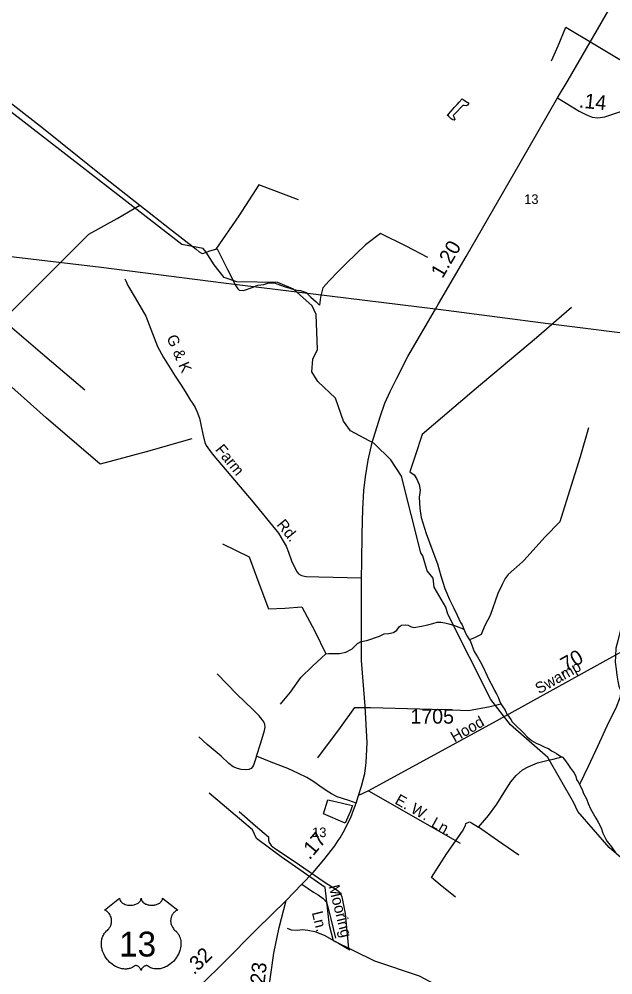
# Model space of a CAD drawing. Extents: x 2206922 to 2357709, y 510027 to 673830.
# Drawn here: x 2325457 to 2330532, y 602473 to 610640 of the extents above; entities that cross this region are included whole.
import ezdxf

# ---------------------------------------------------------------- set-up
doc = ezdxf.new("R2010")
doc.units = 0
for name, color, linetype in [('Exist Boundary Political City Limit New', 7, 'Continuous'), ('Exist Hydrographic Creek Single Shore', 7, 'Continuous'), ('Exist Hydrographic Misc Water Feature', 7, 'Continuous'), ('Exist Road Non-System Type 51', 7, 'Continuous'), ('Exist Road Non-System Type 51 Label', 7, 'Continuous'), ('Exist Road Primary US Attributed', 7, 'Continuous'), ('Exist Road Primary US Label', 7, 'Continuous'), ('Exist Road Primary US Mileage Tenths English Label', 7, 'Continuous'), ('Exist Road Primary US Shield CELL', 7, 'Continuous'), ('Exist Road Primary US Shield Number Label', 7, 'Continuous'), ('Exist Road Secondary Mileage Hundredths English Label', 7, 'Continuous'), ('Exist Road Secondary Type 51 Attributed', 7, 'Continuous'), ('Exist Road Secondary Type 51 Label', 7, 'Continuous'), ('Exist Road Secondary Type 51 Number Label', 7, 'Continuous'), ('Exist Utilities Electrical Transmission Line', 7, 'Continuous'), ('Map Preparation Boundary City Limit Buffer Line', 7, 'Continuous')]:
    doc.layers.add(name, color=color, linetype=linetype)

msp = doc.modelspace()

# ---------------------------------------------------------------- linework, layer by layer
at = {"layer": 'Exist Boundary Political City Limit New'}
msp.add_lwpolyline([(2328254.8, 603795.7), (2328242.5, 603770.1), (2328058.5, 603847.9), (2328097, 603968.7), (2328135.5, 603959.6), (2328184.8, 603948.1), (2328210, 603942.1), (2328255.2, 603931.4), (2328307, 603919.2), (2328299.2, 603898.8), (2328288.8, 603872.8), (2328278, 603846.9), (2328266.8, 603821.2), (2328254.8, 603795.7)], dxfattribs=at)
at = {"layer": 'Exist Hydrographic Creek Single Shore'}
for points in [[(2330879.5, 603234.6), (2330501.4, 603560.6), (2330231.4, 603868), (2330197.5, 603942.2), (2329976.5, 604330.3), (2329657.4, 604609.4), (2329488.5, 604825.8), (2329122.4, 605555.9), (2329104.4, 605614.2), (2329003.3, 605787.4), (2328994.5, 605862.5), (2328943.4, 605926), (2328908.4, 606052.6), (2328891.3, 606078.2), (2328726.5, 606734.4), (2328633.4, 606875.1), (2328490.5, 607013.6), (2328289.3, 607120.4), (2328230.5, 607203.3), (2328161.4, 607400.7), (2328009.4, 607542.3), (2327958.4, 607625.5), (2327966.3, 607734.1), (2328006.3, 607817.7), (2327995.5, 608115.9), (2327961.4, 608190.1), (2327801.3, 608331.2), (2327667.4, 608388.2), (2327317.4, 608393.7), (2327209.3, 608432), (2327124.4, 608540.1), (2327056.3, 608649), (2327031.3, 608680.8), (2326848.4, 608712.7), (2325193.2, 609994.5)], [(2330983.5, 600534.7), (2330925.5, 600542.2), (2330547.5, 600822.3), (2330210.4, 601169.6), (2329763.4, 601712.7), (2329619.5, 601920.2), (2329459.3, 602110.6), (2329232.3, 602275.3), (2328880.5, 602461.4), (2328496.4, 602590.1), (2328144.3, 602763), (2328109.5, 602896.1), (2328072.4, 603219.6), (2327695.5, 603483.2), (2327485.3, 603638.8), (2327451.5, 603712.9), (2327081.3, 604026.1)]]:
    msp.add_lwpolyline(points, dxfattribs=at)
at = {"layer": 'Exist Hydrographic Misc Water Feature'}
for points in [[(2330006.4, 610283.8), (2330063, 610412.3), (2330129.9, 610570.9), (2330376.9, 610423.5), (2330662.6, 610250.7), (2330795.5, 610168.3), (2331119.4, 610155.6), (2331361.6, 610142.3), (2331545.9, 610128.4)], [(2324978.5, 609588.1), (2325126.6, 609783.6), (2325286.3, 609997.2), (2325664.8, 609705.5), (2326114.7, 609344.5), (2326489.6, 609050.5)], [(2329201.2, 609911.4), (2329219, 609931.4), (2329244.4, 609959.6), (2329260.4, 609945.8), (2329272.7, 609937.9), (2329286.7, 609930.1), (2329296.9, 609924.6), (2329296.9, 609914.4), (2329289.1, 609904.2), (2329280.9, 609898.2), (2329261.3, 609901.9), (2329249.2, 609901.7), (2329231.3, 609885.7), (2329201.8, 609851.2), (2329168.2, 609815), (2329174.3, 609799), (2329180.7, 609783.1), (2329176.8, 609775.1), (2329164.7, 609779), (2329150.1, 609788.9), (2329138.6, 609798.7), (2329130.2, 609806.5), (2329115.9, 609818.3), (2329126.3, 609826.5), (2329167.5, 609873), (2329175.1, 609883.2), (2329201.2, 609911.4)], [(2327844.8, 609095.2), (2327507.4, 609223.4), (2327334.4, 608957.8), (2327139.2, 608673.7)], [(2325316.9, 608066.3), (2326052.6, 608801.9), (2326295.2, 608936.6), (2326489.6, 609050.5)], [(2326489.6, 609050.5), (2326743.4, 608849.7), (2326969.8, 608674.1), (2326995.8, 608652.3), (2327015.9, 608640.4), (2327027.6, 608636.6), (2327085.9, 608659), (2327139.2, 608673.7)], [(2328949.2, 608603.3), (2328764.4, 608699.3), (2328545.6, 608806.8), (2328416.2, 608711.5), (2328256.1, 608553.9), (2328182.7, 608483), (2328108, 608404.2), (2328054.1, 608343.8), (2328031.6, 608263.7), (2328024, 608195.4)], [(2327139.2, 608673.7), (2327149.4, 608675.8), (2327239.4, 608498.9), (2327310.4, 608361.6), (2327327, 608336), (2327335, 608327.9), (2327341.1, 608324.2), (2327375, 608320.7), (2327456.8, 608349.3), (2327496.4, 608365.7), (2327548.5, 608372.5), (2327582.1, 608382.8), (2327614.3, 608386.9), (2327636.4, 608385.2), (2327668.4, 608375.5), (2327722.7, 608356.4), (2327770.5, 608340.6), (2327796.6, 608331), (2327834.9, 608323.2), (2327862.8, 608319.9), (2327894.8, 608310.2), (2327911.4, 608302.4), (2327949.3, 608264.7), (2327995.9, 608225.2), (2328019.9, 608201.3), (2328024, 608195.4)], [(2330177.4, 608174.8), (2329878.1, 607917.7), (2329347, 607470), (2328901.6, 607091.3), (2328841.9, 606906.9), (2328796.6, 606772.5)], [(2326019, 607468.3), (2325675.7, 607760.5), (2325316.9, 608066.3)], [(2326932.7, 607054.2), (2326544.3, 606942.4), (2326149.6, 606838), (2325687.4, 607233.1), (2325283.9, 607592.3), (2325045.8, 607803.7)], [(2330324.2, 607146.9), (2330252.7, 606898.2), (2330162.3, 606609.3), (2330079, 606344.4), (2329954.1, 606215.2), (2329770.6, 606013.2), (2329760.6, 606003.4)], [(2331137.9, 606973.4), (2331096.5, 606687.2), (2331055.9, 606396.9), (2330906.2, 606197.6), (2330770, 606020.2), (2330696.6, 605757.5), (2330592.7, 605410.6), (2330575.4, 605328.4), (2330556.2, 605266), (2330553.1, 605195.9), (2330551.6, 605144.3), (2330560.3, 605086.2), (2330564.8, 605034.4), (2330575.4, 604982.5), (2330583.6, 604940.7), (2330595.9, 604904.8), (2330596.3, 604886.9), (2330592.7, 604848.9), (2330557.4, 604752.5), (2330493.2, 604629.9), (2330403.4, 604428.9), (2330321.2, 604254.3), (2330246.9, 604099.6)], [(2328796.6, 606772.5), (2328833.1, 606744.8), (2328853.8, 606715.3), (2328876.2, 606663.2), (2328884.4, 606613.4), (2328877.4, 606555.6), (2328882.3, 606457.5), (2328893, 606381.7), (2328936.5, 606244.2), (2328992.2, 606091.1), (2329033.2, 605985.5), (2329060.3, 605881.7), (2329095.4, 605774.2), (2329136.4, 605680.8), (2329169, 605611), (2329201.8, 605547.7), (2329230.7, 605483.7), (2329243.2, 605464), (2329259.4, 605426.3)], [(2327194.1, 606155.6), (2327423.2, 606046.1), (2327497.4, 605843.1), (2327589.9, 605602.1), (2327728.1, 605607.6), (2327873.9, 605617.3), (2327986, 605410.7), (2328078.1, 605217.6)], [(2329760.6, 606003.4), (2329638.1, 605894), (2329612.5, 605859.8), (2329586.7, 605809.4), (2329549.8, 605731), (2329481.9, 605542.5), (2329436.8, 605458), (2329405.4, 605381.6), (2329348, 605353.4), (2329306.2, 605334.9)], [(2328078.1, 605217.6), (2328102.1, 605219.6), (2328147.8, 605218.5), (2328196, 605218.9), (2328249.9, 605229.4), (2328303.7, 605257.9), (2328350.8, 605306.3), (2328354.9, 605308.5), (2328381.2, 605322.8), (2328428.9, 605331.5), (2328536.2, 605368.4), (2328575.8, 605386.8), (2328614.1, 605389.2), (2328655.7, 605399.9), (2328685.7, 605418.2), (2328709.3, 605450.3), (2328725.2, 605462.5), (2328759.3, 605464.7), (2328781, 605461), (2328803.2, 605451.1), (2328831.1, 605441.7), (2328895.2, 605452.3), (2328949, 605462.9), (2328993, 605475.3), (2329028.7, 605485.7), (2329060.7, 605488.2), (2329096.6, 605482.4), (2329129, 605472.7), (2329177, 605457.3), (2329214.9, 605445.5), (2329259.4, 605426.3)], [(2329259.4, 605426.3), (2329281.8, 605376.3), (2329306.2, 605334.9)], [(2329306.2, 605334.9), (2329314.4, 605322.7), (2329345.3, 605237.4), (2329375.5, 605191.5)], [(2327691.2, 604787.5), (2327777.7, 604888.5), (2327864.6, 605015.3), (2327964.9, 605110.5), (2328078.1, 605217.6)], [(2329375.5, 605191.5), (2329396.2, 605151.9), (2329422.6, 605102), (2329455.2, 605032.7), (2329475.7, 604992.6), (2329504.7, 604933.2), (2329520.4, 604903.2), (2329539.1, 604869.6), (2329551.2, 604845.5), (2329561.7, 604815.9), (2329571.9, 604793.7), (2329573.8, 604789.7)], [(2328009.8, 604327.1), (2328202.6, 604587.3), (2328325.2, 604756.6), (2328460.9, 604758.1), (2329092.7, 604740.5), (2329298.4, 604731), (2329484.1, 604766.7), (2329573.8, 604789.7)], [(2329573.8, 604789.7), (2329592, 604763.9), (2329610.5, 604734.3), (2329626.9, 604702.3), (2329639, 604682.7), (2329659.3, 604654.8), (2329671.4, 604635.2), (2329689.8, 604615.3), (2329713.8, 604591.5), (2329746.2, 604563.9), (2329770.4, 604537.9), (2329803, 604504.6), (2329831.3, 604482.9), (2329837.2, 604474.8), (2329875.2, 604453.2), (2329911.3, 604437.7), (2329949.8, 604418.1), (2329980.2, 604406.6), (2330006, 604388.5), (2330030, 604376.8), (2330050.1, 604365.2), (2330078.4, 604345.6), (2330096.2, 604335.6)], [(2329383.3, 603736.4), (2329470.2, 603835.3), (2329539.1, 603932), (2329600.2, 604028.6), (2329660.9, 604122.9), (2329706.6, 604177.7), (2329760.1, 604226), (2329807.5, 604250.5), (2329886.9, 604285.6), (2329978.7, 604306.6), (2330021, 604316.9), (2330096.2, 604335.6)], [(2330096.2, 604335.6), (2330100.1, 604333.8), (2330118.6, 604314), (2330147.3, 604274.4), (2330169.2, 604240.7), (2330185.6, 604216.7), (2330200.2, 604198.7), (2330216, 604169.1), (2330222.3, 604143.1), (2330236.5, 604121.5), (2330246.9, 604099.6)], [(2330246.9, 604099.6), (2330269.3, 604057.8), (2330281.6, 604021.8), (2330306.2, 603978), (2330321, 603936.4), (2330339.2, 603892.3), (2330363.6, 603853), (2330386, 603811.1), (2330406.7, 603777.1), (2330431.1, 603729.7), (2330445.4, 603683.7), (2330469.6, 603639.9), (2330482.1, 603612.1), (2330518.6, 603568.4), (2330551, 603523)], [(2327338.9, 603868.5), (2327476.1, 603746), (2327589.1, 603653.2), (2327589.7, 603623.1), (2327595.6, 603603.2), (2327611.8, 603577.6), (2327640.1, 603555.9), (2327809.3, 603443.7), (2328064.8, 603268.6), (2328183.9, 603191.8), (2328202.2, 603174.1), (2328216.3, 603139.9), (2328224.7, 603098.1), (2328244, 602998.7), (2328273.1, 602699.1), (2328283, 602687)], [(2329186, 603138.4), (2329056.8, 603243), (2328980.3, 603304.3), (2329111.8, 603509.7), (2329247.7, 603700.9), (2329273.1, 603749.4), (2329275, 603765.3), (2329307, 603781.6), (2329324.8, 603773.6), (2329383.3, 603736.4)], [(2329728, 603496), (2329546.7, 603622.3), (2329383.3, 603736.4)], [(2327749.2, 602871.2), (2327783.4, 602857.5), (2327833.5, 602854), (2327879.2, 602860.5), (2327925.5, 602855.2), (2327985.6, 602843.7), (2328063.7, 602812.9), (2328130.2, 602775.3), (2328186.6, 602744.1), (2328228.8, 602718.7), (2328283, 602687)]]:
    msp.add_lwpolyline(points, dxfattribs=at)
at = {"layer": 'Exist Road Non-System Type 51'}
msp.add_line((2328444.3, 604045.4), (2329227.9, 603600), dxfattribs=at)
for points in [[(2326359.9, 608419.9), (2326368.2, 608403.2), (2326386.6, 608364), (2326449.9, 608258.9), (2326539.9, 608102.1), (2326640, 607843.6), (2326690, 607748.5), (2326791.7, 607587.5), (2326846.7, 607504.1), (2326885, 607444), (2326903.4, 607415.7), (2326923.4, 607380.6), (2326940, 607359), (2326961.7, 607320.6), (2326976.7, 607288.9), (2326998.4, 607228.8), (2327028.4, 607092.1), (2327043.4, 607022), (2327056.7, 606995.3), (2327108.4, 606925.2), (2327456.8, 606513.2), (2327673, 606246.6), (2327715.2, 606179.9), (2327738.6, 606136.5), (2327760.8, 606084.2), (2327785.3, 606010.3), (2327827.5, 605922.4), (2327844.2, 605900.4), (2327870.8, 605885.7), (2327909.2, 605877.1), (2328019.2, 605873.7), (2328384.3, 605865.4)], [(2327487.4, 604340.7), (2327522.4, 604455), (2327554.1, 604560.1), (2327560.8, 604590.1), (2327557.4, 604613.5), (2327549.1, 604635.1), (2327532.4, 604656.8), (2327509.1, 604686.9), (2327454.1, 604741.9), (2327317.4, 604872), (2327150.6, 605044.7)], [(2327487.4, 604340.7), (2327469.1, 604290.7), (2327460.7, 604265.6), (2327450.7, 604250.6), (2327439.1, 604237.3), (2327420.7, 604228.9), (2327390.7, 604225.6), (2327355.7, 604227.3), (2327322.4, 604235.6), (2327285.7, 604250.6), (2327249, 604280.7), (2327184, 604341.5), (2327065.6, 604441.6), (2326992.3, 604506.7)], [(2328338.6, 603940.4), (2328275.9, 603963.7), (2328174.3, 603995.4), (2328125.9, 604018.8), (2328080.9, 604048.8), (2328025.9, 604087.1), (2327975.9, 604122.2), (2327915.9, 604158.9), (2327845.8, 604193.9), (2327752.5, 604235.6), (2327612.4, 604290.7), (2327549.1, 604317.4), (2327487.4, 604340.7)], [(2327872.5, 603249.7), (2327974.2, 603179.7), (2328014.2, 603156.3), (2328055.9, 603124.6), (2328084.2, 603094.6), (2328097.2, 603043.1), (2328120.2, 602951.4), (2328161.9, 602785.8)]]:
    msp.add_lwpolyline(points, dxfattribs=at)
at = {"layer": 'Exist Road Primary US Attributed'}
for points in [[(2330059.2, 609966.3), (2330149.2, 610118.1), (2330401, 610551.8), (2330518.4, 610753.3), (2330657.7, 610992.2), (2330822.7, 611275.8), (2330949.4, 611466), (2331022.8, 611561.1), (2331089.5, 611626.1), (2331166.2, 611712.9), (2331271.2, 611799.6), (2331446.2, 611923), (2331601.3, 612018.1), (2332084.7, 612268.3)], [(2328357.6, 604007.1), (2328382.6, 604085.5), (2328411, 604194.7), (2328424.3, 604288.2), (2328431, 604455), (2328416, 604768.6), (2328382.6, 605160.6), (2328382.6, 605430.9), (2328384.3, 605865.4), (2328387.1, 606002.7), (2328388.8, 606238), (2328393.8, 606451.5), (2328403.8, 606611.6), (2328418.8, 606728.4), (2328441, 606871), (2328476, 607022.8), (2328542.1, 607240.5), (2328583.8, 607357.3), (2328627.2, 607459.1), (2328685.5, 607572.5), (2328778.9, 607757.7), (2329014.6, 608160.7), (2329042.3, 608208.1), (2329277.3, 608610.1), (2329740.8, 609411.6), (2330059.2, 609966.3)], [(2327740.8, 603109.6), (2327872.5, 603249.7), (2327970.9, 603348.2), (2328060.9, 603454.9), (2328155.9, 603576.7), (2328184.3, 603621), (2328199.8, 603645.2), (2328227.6, 603688.5), (2328291, 603818.6), (2328324.3, 603902), (2328338.6, 603940.4), (2328357.6, 604007.1)], [(2326507.1, 601954.4), (2326687.2, 602106.2), (2326920.6, 602305.6), (2327025.6, 602400.6), (2327204, 602575.8), (2327489.1, 602864.4), (2327740.8, 603109.6)]]:
    msp.add_lwpolyline(points, dxfattribs=at)
at = {"layer": 'Exist Road Primary US Shield CELL'}
msp.add_lwpolyline([(2326316, 603129.4), (2326316.4, 603124), (2326317.6, 603117.7), (2326318.6, 603114.5), (2326321.6, 603108.2), (2326326.5, 603100.9), (2326333.3, 603093.7), (2326340.9, 603087.3), (2326346.1, 603084), (2326354.9, 603079.3), (2326364.8, 603075.1), (2326375.9, 603071.9), (2326387.2, 603069.6), (2326399.6, 603068.3), (2326411.8, 603068), (2326425, 603069), (2326439.6, 603071.8), (2326446.4, 603073.6), (2326453.9, 603076.2), (2326460.9, 603079.1), (2326468.6, 603083.2), (2326474.7, 603087.1), (2326479.5, 603090.6), (2326486.4, 603097.1), (2326491.8, 603103.9), (2326494.1, 603107.7), (2326496.1, 603111.4), (2326498.7, 603119.1), (2326499.5, 603122.5), (2326500, 603129.6), (2326500.5, 603123.7), (2326501.1, 603119.9), (2326502.1, 603116.3), (2326503.6, 603112.4), (2326506.3, 603106.9), (2326509.4, 603102.4), (2326515.1, 603095.6), (2326518.7, 603092.3), (2326521.9, 603089.6), (2326530.7, 603083.6), (2326540.9, 603078.5), (2326545.9, 603076.2), (2326551.1, 603074.4), (2326557.6, 603072.4), (2326564.4, 603070.9), (2326571.1, 603069.7), (2326577.9, 603068.7), (2326584.9, 603068.2), (2326590.6, 603068), (2326597.6, 603068.1), (2326604, 603068.5), (2326610.6, 603069.3), (2326617.9, 603070.5), (2326623.8, 603071.8), (2326631.5, 603073.8), (2326638.5, 603076.3), (2326644.6, 603079), (2326652.6, 603083.2), (2326659.1, 603087.2), (2326663.8, 603091), (2326669.4, 603096.2), (2326674.7, 603102.3), (2326677.8, 603106.8), (2326680, 603111.4), (2326682.1, 603116.3), (2326683.3, 603121.5), (2326684, 603125.9), (2326684.1, 603129.8), (2326812.7, 603027.3), (2326809.6, 603026.2), (2326802.7, 603022.8), (2326797.1, 603019.5), (2326788.3, 603013.3), (2326784.5, 603009.8), (2326780.7, 603006.3), (2326777.2, 603002.5), (2326774.1, 602998.9), (2326770.4, 602993.7), (2326767, 602988.6), (2326763.8, 602982.9), (2326761.4, 602977.9), (2326757.4, 602967.6), (2326755.5, 602961), (2326754.3, 602955.5), (2326752.8, 602944), (2326752.4, 602938.6), (2326752.4, 602933.2), (2326752.7, 602927.5), (2326753.2, 602922), (2326754.2, 602916.3), (2326755.1, 602911.3), (2326756.7, 602905.1), (2326759, 602898), (2326761.8, 602891.1), (2326767.7, 602879.9), (2326775.3, 602868.5), (2326780.7, 602862.1), (2326786, 602856.6), (2326793.9, 602850), (2326798.2, 602846.2), (2326803.1, 602841.2), (2326811.2, 602831.9), (2326814.5, 602827.5), (2326817.8, 602822.5), (2326820.8, 602817.4), (2326823.8, 602812), (2326826.3, 602807.2), (2326830.8, 602796.2), (2326834.1, 602785.4), (2326835.6, 602779.8), (2326838, 602767.2), (2326838.9, 602761), (2326839.9, 602748.7), (2326839.9, 602733.8), (2326838.8, 602719.6), (2326836.1, 602703.2), (2326833.9, 602693.3), (2326830.6, 602681.8), (2326827.3, 602671.8), (2326821.4, 602657.2), (2326816.2, 602646.5), (2326809.4, 602634.1), (2326804.8, 602626.6), (2326799.4, 602618.5), (2326792.7, 602609.2), (2326784.8, 602599.4), (2326775.3, 602588.9), (2326767.6, 602581.3), (2326757.6, 602572.3), (2326751.5, 602567.3), (2326742.8, 602560.8), (2326731, 602552.8), (2326719.3, 602546.1), (2326709.4, 602541), (2326700.5, 602537.2), (2326689.1, 602532.9), (2326670.2, 602527.6), (2326663.3, 602526.2), (2326655.1, 602525), (2326647.4, 602524.2), (2326639.9, 602523.7), (2326629.9, 602523.7), (2326620, 602524.5), (2326610.5, 602525.9), (2326600.7, 602527.9), (2326590.5, 602531), (2326581.2, 602534.6), (2326571.8, 602539.2), (2326555.9, 602549.3), (2326551.3, 602551.7), (2326548.7, 602552.4), (2326542.5, 602552.7), (2326536.8, 602551.5), (2326530.8, 602549.1), (2326527.3, 602547.2), (2326522.5, 602544.1), (2326518.9, 602541.2), (2326514.5, 602537), (2326511.4, 602533.5), (2326509.1, 602530.8), (2326504.6, 602523.7), (2326503, 602520.4), (2326501.4, 602516.1), (2326499.9, 602509.7), (2326497.9, 602517.7), (2326495.5, 602523.1), (2326492.8, 602527.6), (2326489.9, 602531.6), (2326485.5, 602536.8), (2326481.4, 602540.7), (2326476.6, 602544.6), (2326471.4, 602547.8), (2326467.3, 602549.9), (2326463.5, 602551.3), (2326458.8, 602552.5), (2326455, 602552.8), (2326451.9, 602552.7), (2326447.6, 602551.7), (2326441.8, 602547.5), (2326436.3, 602543.7), (2326430.3, 602540), (2326423.2, 602536.2), (2326417.9, 602533.8), (2326411.7, 602531.3), (2326404.4, 602528.9), (2326396.5, 602526.9), (2326388.4, 602525.3), (2326381.3, 602524.1), (2326373.6, 602523.4), (2326366.7, 602523.2), (2326359.5, 602523.3), (2326352.7, 602523.8), (2326344.9, 602524.5), (2326335.2, 602525.9), (2326327.1, 602527.8), (2326318.6, 602530.1), (2326309.9, 602532.8), (2326300.5, 602536.4), (2326288.8, 602541.4), (2326280.7, 602545.6), (2326267.9, 602553), (2326252.8, 602563.4), (2326241.5, 602572.6), (2326233.2, 602580.1), (2326220.9, 602592.6), (2326213.8, 602600.7), (2326202.5, 602615.3), (2326195.3, 602625.9), (2326190.6, 602633.6), (2326183.8, 602646.1), (2326180, 602653.9), (2326175.1, 602665.3), (2326171.3, 602675.7), (2326168.1, 602685.6), (2326166.4, 602691.9), (2326164, 602702.9), (2326162.5, 602710.7), (2326161.1, 602721.5), (2326160.3, 602732.8), (2326160.1, 602743.2), (2326160.4, 602751.9), (2326161.4, 602762), (2326163.1, 602772.7), (2326165.1, 602781.9), (2326167, 602788.5), (2326169.7, 602796.5), (2326173.3, 602805.4), (2326177.6, 602813.9), (2326181.6, 602821), (2326186.7, 602828.6), (2326191.7, 602835.1), (2326198.3, 602842.2), (2326205.1, 602848.7), (2326211.4, 602853.8), (2326218.9, 602861.1), (2326222.7, 602865.5), (2326227.4, 602871.7), (2326231.1, 602877.4), (2326234.1, 602882.5), (2326238, 602890), (2326240.3, 602895.6), (2326243.3, 602904.3), (2326244.8, 602910.4), (2326246.3, 602918.2), (2326247.3, 602925.6), (2326247.7, 602934.8), (2326247.4, 602942.4), (2326246.5, 602951.2), (2326244.8, 602959.8), (2326242.8, 602967.2), (2326239.6, 602975.7), (2326236.7, 602981.9), (2326231.7, 602990.4), (2326226.3, 602998.2), (2326220.6, 603004.6), (2326214.9, 603010.3), (2326209.4, 603014.5), (2326204.2, 603018.3), (2326197.7, 603022.2), (2326191.4, 603025.3), (2326187.4, 603026.9)], close=True, dxfattribs=at)
at = {"layer": 'Exist Road Secondary Type 51 Attributed'}
for points in [[(2330059.2, 609966.3), (2330244.2, 609852.9), (2330299.3, 609824.5), (2330354.3, 609801.1), (2330402.6, 609796.1), (2330462.6, 609806.1), (2330601, 609851.2), (2330732.7, 609899.6)], [(2331707.5, 605814.9), (2331618.2, 605778.8), (2331549.8, 605750.3), (2331447.2, 605698.9), (2331344.6, 605643.8), (2330903.7, 605398.5), (2329533.5, 604641.7), (2328444.3, 604045.4), (2328357.6, 604007.1)], [(2327534.4, 601799.8), (2327587.6, 602334.2), (2327633.2, 602657.4), (2327678.8, 602878), (2327740.8, 603109.6)]]:
    msp.add_lwpolyline(points, dxfattribs=at)
at = {"layer": 'Exist Utilities Electrical Transmission Line'}
for points in [[(2329014.6, 608160.7), (2327204.2, 608382.7), (2326159.3, 608517.4), (2325096.6, 608643.9), (2324570.2, 608706.2), (2322894.9, 608916), (2321924, 609047.6), (2321813.3, 609062.4)], [(2331502, 607839.9), (2330843.2, 607928.1), (2329978.4, 608036.7), (2329107.7, 608149.3), (2329014.6, 608160.7)]]:
    msp.add_lwpolyline(points, dxfattribs=at)
at = {"layer": 'Map Preparation Boundary City Limit Buffer Line'}
msp.add_lwpolyline([(2328254.8, 603795.7), (2328242.5, 603770.1), (2328058.5, 603847.9), (2328097, 603968.7), (2328135.5, 603959.6), (2328184.8, 603948.1), (2328210, 603942.1), (2328255.2, 603931.4), (2328307, 603919.2), (2328299.2, 603898.8), (2328288.8, 603872.8), (2328278, 603846.9), (2328266.8, 603821.2), (2328254.8, 603795.7)], dxfattribs=at)

# ---------------------------------------------------------------- texts
at = {"layer": 'Exist Road Non-System Type 51 Label'}
for s, rotation, p in [('G & K', 293.31498, (2326715.2, 607918.8)), ('Farm', 309.27616, (2327128.5, 606959.1)), ('Rd.', 309.27616, (2327652.9, 606317.9)), ('E. W.', 330.60502, (2328661.2, 603940.6)), ('Ln.', 330.60502, (2328971, 603743.7)), ('Mooring', 284.08109, (2328101, 603230.4)), ('Ln.', 284.13396, (2327958, 603004.9))]:
    msp.add_text(s, height=95, rotation=rotation, dxfattribs=at).set_placement(p)
at = {"layer": 'Exist Road Primary US Label'}
for p in [(2329774.1, 609060.1), (2327961.6, 603650.2)]:
    msp.add_text('13', height=82.02, dxfattribs=at).set_placement(p)
at = {"layer": 'Exist Road Primary US Mileage Tenths English Label'}
for s, rotation, p in [('1.20', 59.70156, (2329075.8, 608417.9)), ('.17', 49.30643, (2327939.5, 603449.6)), ('.32', 44.54479, (2326952.3, 602467.5))]:
    msp.add_text(s, height=125, rotation=rotation, dxfattribs=at).set_placement(p)
at = {"layer": 'Exist Road Primary US Shield Number Label'}
msp.add_text('13', height=212.5, dxfattribs=at).set_placement((2326311.8, 602630.1))
at = {"layer": 'Exist Road Secondary Mileage Hundredths English Label'}
for s, rotation, p in [('.14', 354.21335, (2330238.4, 609884.6)), ('.70', 29.63, (2330089.6, 605036.7)), ('.23', 84.04303, (2327550.4, 602343.7))]:
    msp.add_text(s, height=125, rotation=rotation, dxfattribs=at).set_placement(p)
at = {"layer": 'Exist Road Secondary Type 51 Label'}
for s, rotation, p in [('Swamp', 29.63, (2329901.7, 604870.5)), ('Hood', 29.79166, (2329179, 604457))]:
    msp.add_text(s, height=95, rotation=rotation, dxfattribs=at).set_placement(p)
at = {"layer": 'Exist Road Secondary Type 51 Number Label'}
msp.add_text('1705', height=125, dxfattribs=at).set_placement((2328801.7, 604619.9))

doc.saveas('drawing.dxf')
